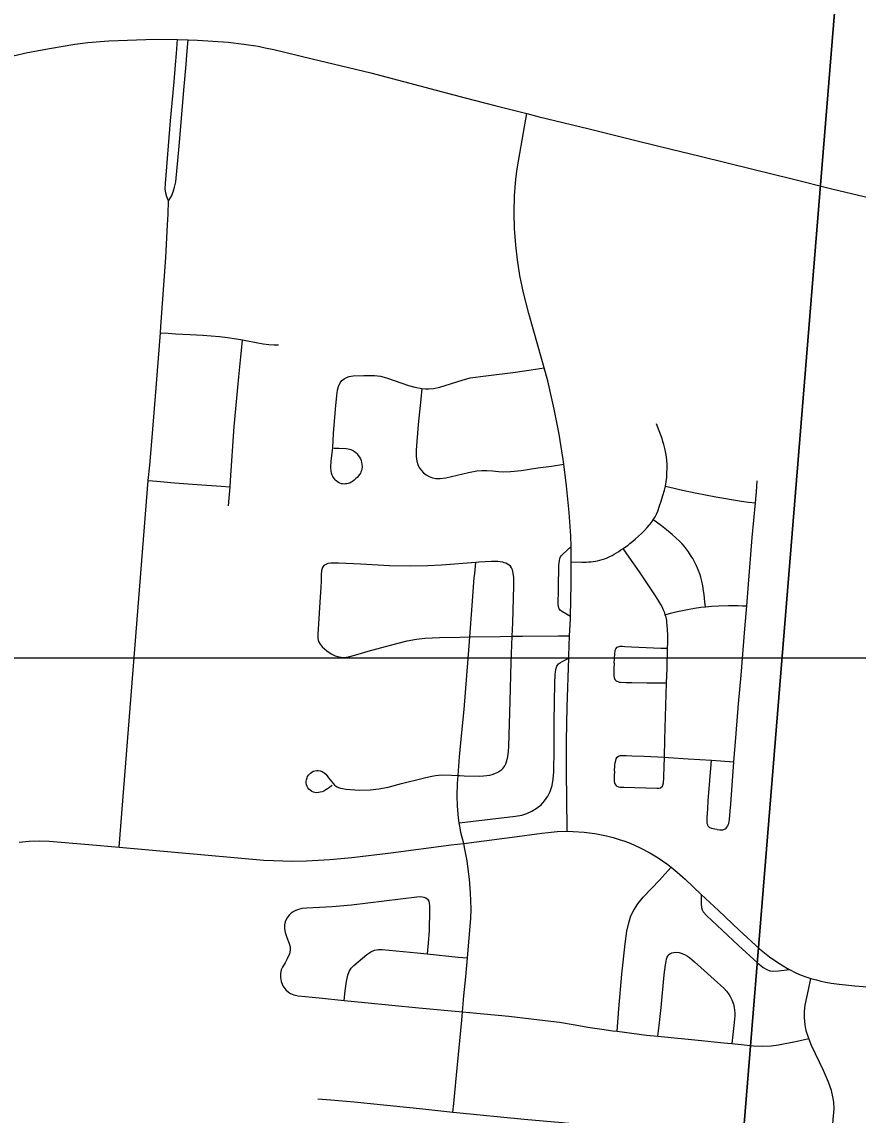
# Model space of a CAD drawing. Extents: x -1.4 to 35.4, y 0 to 22.
# Drawn here: x 25.974 to 26.463, y 13.799 to 14.438 of the extents above; entities that cross this region are included whole.
import ezdxf

# ---------------------------------------------------------------- set-up
doc = ezdxf.new("R2010")
doc.units = 0
for name, color, linetype in [('GM_X_City_Street', 7, 'Continuous'), ('GM_X_County_Road', 7, 'Continuous'), ('GM_X_County_Text', 7, 'Continuous'), ('GM_X_Section', 7, 'Continuous')]:
    doc.layers.add(name, color=color, linetype=linetype)

msp = doc.modelspace()

# ---------------------------------------------------------------- linework, layer by layer
at = {"layer": 'GM_X_City_Street'}
msp.add_line((26.37732, 14.00647), (26.39028, 14.0056), dxfattribs=at)
for points in [[(26.05979, 14.33366), (26.05876, 14.33598), (26.05822, 14.33804), (26.05788, 14.3406), (26.05792, 14.34377), (26.06099, 14.38031), (26.06298, 14.40314), (26.06389, 14.41321), (26.06439, 14.41981), (26.06503, 14.428)], [(26.05979, 14.33366), (26.06143, 14.33639), (26.06252, 14.33892), (26.06334, 14.34152), (26.06396, 14.34474), (26.06603, 14.36562), (26.06887, 14.40038), (26.06999, 14.41341), (26.07051, 14.41899), (26.07132, 14.42777)], [(26.29278, 13.96505), (26.2926, 13.98504), (26.29246, 13.99812), (26.29242, 14.01794), (26.29277, 14.03775), (26.29374, 14.06614), (26.29378, 14.06749), (26.29429, 14.0793), (26.29471, 14.0892), (26.29475, 14.09063), (26.29527, 14.10973), (26.29526, 14.12244), (26.29526, 14.12962), (26.2952, 14.13146), (26.295, 14.13769), (26.294, 14.15145), (26.29247, 14.16697), (26.29081, 14.17954), (26.29044, 14.18241), (26.28808, 14.19719), (26.28519, 14.21187), (26.28145, 14.22827), (26.27941, 14.23606), (26.27813, 14.24093), (26.27042, 14.26778), (26.26734, 14.27973), (26.2652, 14.28997), (26.26372, 14.29908), (26.26277, 14.30764), (26.26205, 14.31746), (26.26183, 14.32667), (26.26208, 14.33651), (26.26283, 14.34631), (26.26369, 14.35237), (26.26807, 14.37801), (26.2692, 14.38463)], [(26.03098, 13.95566), (26.04789, 14.17004), (26.04881, 14.17909), (26.05017, 14.19518), (26.05256, 14.22426), (26.05498, 14.25644), (26.05527, 14.26018), (26.05818, 14.30043), (26.05926, 14.31964), (26.05951, 14.32591), (26.05979, 14.33366)], [(26.05498, 14.25644), (26.05954, 14.25618), (26.06378, 14.25592), (26.07245, 14.25554), (26.07987, 14.2551), (26.08955, 14.25423), (26.09418, 14.25372), (26.09949, 14.25295), (26.10296, 14.25236), (26.10503, 14.25193), (26.1111, 14.2507), (26.11509, 14.25004), (26.11845, 14.24968), (26.12144, 14.2495), (26.12402, 14.24934)], [(26.09485, 14.15519), (26.09579, 14.1663), (26.0961, 14.17005), (26.09823, 14.20168), (26.10024, 14.22454), (26.10092, 14.23062), (26.10205, 14.24246), (26.10239, 14.24617), (26.10296, 14.25236)], [(26.15639, 14.18905), (26.1593, 14.18894), (26.16369, 14.1887), (26.16483, 14.1886), (26.16557, 14.18843), (26.16642, 14.18816), (26.16717, 14.1878), (26.16783, 14.18748), (26.16844, 14.18703), (26.16919, 14.18646), (26.17, 14.18563), (26.17074, 14.18477), (26.17143, 14.18372), (26.17192, 14.18279), (26.17236, 14.18174), (26.17267, 14.18061), (26.17287, 14.17953), (26.17294, 14.17834), (26.17278, 14.1767), (26.1726, 14.17591), (26.1723, 14.17511), (26.17198, 14.1744), (26.17151, 14.17362), (26.17004, 14.17181), (26.16936, 14.17118), (26.16828, 14.1702), (26.16739, 14.16954), (26.16665, 14.16907), (26.16568, 14.16861), (26.16481, 14.16835), (26.16405, 14.16818), (26.16317, 14.16805), (26.16245, 14.16802), (26.16153, 14.16809), (26.16082, 14.16822), (26.15996, 14.16851), (26.15923, 14.16884), (26.15852, 14.1693), (26.15783, 14.16985), (26.15727, 14.17041), (26.15678, 14.17098), (26.15624, 14.17176), (26.15588, 14.17238), (26.15548, 14.17327), (26.15514, 14.17432), (26.15487, 14.17547), (26.15467, 14.1778), (26.15485, 14.18146), (26.15575, 14.18947), (26.15618, 14.19758), (26.15735, 14.2118), (26.15808, 14.21988), (26.15848, 14.22284), (26.15913, 14.22509), (26.16013, 14.22715), (26.16117, 14.22848), (26.16243, 14.22957), (26.16389, 14.2304), (26.16548, 14.23096), (26.1678, 14.23132), (26.17395, 14.23153), (26.17717, 14.2315), (26.18012, 14.23145), (26.18368, 14.23102), (26.18721, 14.23015), (26.20009, 14.22559), (26.2038, 14.22465), (26.20787, 14.22395)], [(26.20787, 14.22395), (26.20997, 14.2237), (26.21204, 14.22374), (26.21462, 14.22396), (26.21838, 14.22474), (26.2315, 14.22874), (26.23623, 14.23002), (26.24537, 14.23138), (26.26266, 14.23336), (26.27439, 14.23525), (26.27941, 14.23606)], [(26.20787, 14.22395), (26.20724, 14.21758), (26.20577, 14.20277), (26.20463, 14.18788), (26.20457, 14.18405), (26.20488, 14.18143), (26.20544, 14.17951), (26.20631, 14.1777), (26.20747, 14.17606), (26.20886, 14.17462), (26.21044, 14.17338), (26.2122, 14.17241), (26.21409, 14.17173), (26.21605, 14.17134), (26.21867, 14.17124), (26.22189, 14.17162), (26.23521, 14.17478), (26.24002, 14.17565), (26.24303, 14.17588), (26.24581, 14.17598), (26.2491, 14.17579), (26.25274, 14.17538), (26.25591, 14.17515), (26.25968, 14.17526), (26.26592, 14.17585), (26.27579, 14.1774), (26.28373, 14.17853), (26.29081, 14.17954)], [(26.3503, 14.16685), (26.3507, 14.16927), (26.35104, 14.17186), (26.3512, 14.17466), (26.35129, 14.17713), (26.35124, 14.17964), (26.35116, 14.18185), (26.35096, 14.18389), (26.35063, 14.18604), (26.35021, 14.18805), (26.3498, 14.18962), (26.34939, 14.19114), (26.34886, 14.19295), (26.34832, 14.19464), (26.34763, 14.19661), (26.34668, 14.19915), (26.34502, 14.20315)], [(26.04789, 14.17004), (26.05288, 14.16964), (26.06333, 14.1688), (26.07645, 14.16779), (26.0905, 14.16671), (26.09579, 14.1663)], [(26.34318, 14.14708), (26.34426, 14.14893), (26.34504, 14.15045), (26.34579, 14.15221), (26.34689, 14.15518), (26.34783, 14.158), (26.34886, 14.1613), (26.34975, 14.16449), (26.3503, 14.16685)], [(26.3503, 14.16685), (26.35535, 14.16557), (26.35852, 14.16484), (26.36769, 14.16293), (26.37969, 14.16063), (26.39483, 14.158), (26.39893, 14.15743), (26.40292, 14.15701)], [(26.40292, 14.15701), (26.40351, 14.16342), (26.40401, 14.16984)], [(26.39781, 14.09674), (26.39859, 14.107), (26.40103, 14.13672), (26.40292, 14.15701)], [(26.32559, 14.13036), (26.32695, 14.13126), (26.32843, 14.13232), (26.32954, 14.13319), (26.33123, 14.13454), (26.33283, 14.13594), (26.3346, 14.13759), (26.33636, 14.13919), (26.33805, 14.14088), (26.33964, 14.14261), (26.34105, 14.14421), (26.3422, 14.1456), (26.34318, 14.14708)], [(26.37366, 14.09627), (26.37342, 14.09887), (26.37315, 14.10129), (26.37289, 14.10352), (26.37259, 14.10564), (26.3721, 14.10849), (26.37155, 14.1112), (26.37091, 14.11355), (26.37035, 14.11546), (26.36947, 14.11786), (26.3685, 14.12018), (26.36752, 14.1222), (26.36631, 14.12448), (26.36504, 14.12649), (26.3638, 14.12841), (26.36271, 14.12988), (26.36148, 14.13142), (26.3601, 14.13298), (26.35844, 14.13465), (26.35634, 14.13662), (26.35428, 14.13846), (26.35083, 14.14127), (26.34794, 14.14354), (26.34512, 14.14568), (26.34318, 14.14708)], [(26.29475, 14.09063), (26.29017, 14.09337), (26.28894, 14.09415), (26.28816, 14.09508), (26.28773, 14.09621), (26.2875, 14.09803), (26.28778, 14.10608), (26.28773, 14.10792), (26.28783, 14.10979), (26.28778, 14.11165), (26.28791, 14.116), (26.28801, 14.11847), (26.28806, 14.12032), (26.28816, 14.12191), (26.28833, 14.1234), (26.28863, 14.12452), (26.28894, 14.12543), (26.28948, 14.12615), (26.29039, 14.12699), (26.2952, 14.13146)], [(26.29526, 14.12244), (26.30134, 14.12243), (26.30398, 14.12242), (26.30533, 14.1225), (26.30659, 14.12261), (26.30809, 14.12275), (26.30944, 14.12295), (26.31067, 14.1232), (26.31203, 14.12353), (26.31331, 14.1239), (26.31471, 14.12435), (26.31589, 14.12476), (26.31709, 14.12525), (26.31812, 14.12575), (26.31922, 14.12632), (26.32038, 14.12697), (26.32173, 14.12776), (26.32305, 14.12863), (26.32432, 14.12949), (26.32559, 14.13036)], [(26.35022, 14.0916), (26.34988, 14.09264), (26.34925, 14.09425), (26.34852, 14.09588), (26.34765, 14.0975), (26.34589, 14.10045), (26.3441, 14.10325), (26.3351, 14.1166), (26.32908, 14.12528), (26.32559, 14.13036)], [(26.22916, 13.99767), (26.22986, 13.9976), (26.2327, 13.99741), (26.24163, 13.99726), (26.24399, 13.99741), (26.24597, 13.99761), (26.24767, 13.99785), (26.24902, 13.99827), (26.25053, 13.99885), (26.25222, 13.99959), (26.25353, 14.00041), (26.25459, 14.00115), (26.2554, 14.00194), (26.2564, 14.00315), (26.25707, 14.0045), (26.25766, 14.00619), (26.25814, 14.0087), (26.25849, 14.01156), (26.25873, 14.01481), (26.25943, 14.0409), (26.26011, 14.06384), (26.26069, 14.07899), (26.261, 14.08679), (26.26164, 14.1085), (26.26157, 14.11332), (26.26124, 14.11593), (26.26088, 14.11781), (26.26039, 14.119), (26.25976, 14.11993), (26.25895, 14.12056), (26.25795, 14.12124), (26.25694, 14.12169), (26.25606, 14.12199), (26.25515, 14.1223), (26.25374, 14.12253), (26.2524, 14.12268), (26.25079, 14.12274), (26.24865, 14.12276), (26.24112, 14.1223), (26.23941, 14.12217), (26.21934, 14.12059), (26.21129, 14.12013), (26.20136, 14.11996), (26.18895, 14.12021), (26.1722, 14.12108), (26.15912, 14.12172), (26.15472, 14.12172), (26.15283, 14.12149), (26.15165, 14.12099), (26.15065, 14.12037)], [(26.22608, 13.80083), (26.22656, 13.80582), (26.22814, 13.82228), (26.23119, 13.8545), (26.23165, 13.85936), (26.23252, 13.86875), (26.2336, 13.87989), (26.23456, 13.89094), (26.23656, 13.91399), (26.23677, 13.91959), (26.23636, 13.92891), (26.23569, 13.93697), (26.23497, 13.94289), (26.23432, 13.9477), (26.23367, 13.95151), (26.23309, 13.95445), (26.23239, 13.95779), (26.23137, 13.96143), (26.23074, 13.96419), (26.23021, 13.96695), (26.22977, 13.9699), (26.22934, 13.97283), (26.2287, 13.97971), (26.22852, 13.98598), (26.22878, 13.99286), (26.22916, 13.99767), (26.22998, 14.00841), (26.23105, 14.02081), (26.23268, 14.03624), (26.23413, 14.05606), (26.23555, 14.07341), (26.23592, 14.07858), (26.23723, 14.09701), (26.23853, 14.11315), (26.23877, 14.11564), (26.23941, 14.12217)], [(26.15065, 14.12037), (26.14975, 14.11914), (26.14919, 14.11739), (26.14906, 14.11491), (26.14908, 14.11127), (26.1489, 14.10777), (26.14846, 14.10192), (26.14703, 14.08025), (26.14702, 14.07777), (26.14754, 14.076), (26.14839, 14.07434), (26.14956, 14.07289), (26.15238, 14.07046), (26.15494, 14.06869), (26.15717, 14.0676), (26.15954, 14.0669), (26.16201, 14.06668), (26.16509, 14.06706), (26.16868, 14.06801), (26.17642, 14.0703), (26.18962, 14.07375), (26.19921, 14.07628), (26.20467, 14.07735), (26.20959, 14.07793), (26.21826, 14.07837), (26.23005, 14.07851), (26.23592, 14.07858), (26.25363, 14.07878), (26.26069, 14.07899), (26.26666, 14.07915), (26.28776, 14.07927), (26.29429, 14.0793)], [(26.35022, 14.0916), (26.35323, 14.09253), (26.35631, 14.09332), (26.35931, 14.09397), (26.36314, 14.09471), (26.36721, 14.09537), (26.37103, 14.09594), (26.37366, 14.09627)], [(26.37366, 14.09627), (26.37732, 14.09656), (26.38159, 14.09677), (26.3871, 14.09693), (26.38997, 14.09698), (26.39277, 14.09698), (26.39532, 14.09689), (26.39781, 14.09674)], [(26.39028, 14.0056), (26.39158, 14.02208), (26.39312, 14.03943), (26.39457, 14.05617), (26.39682, 14.08344), (26.39781, 14.09674)], [(26.35157, 14.07201), (26.35165, 14.0751), (26.35165, 14.0794), (26.35157, 14.08309), (26.3514, 14.08524), (26.35115, 14.08733), (26.35103, 14.08828), (26.35086, 14.08918), (26.35066, 14.09009), (26.35041, 14.09099), (26.35022, 14.0916)], [(26.32032, 14.06331), (26.32068, 14.06872), (26.32084, 14.07022), (26.32099, 14.07095), (26.32129, 14.07169), (26.32203, 14.0726), (26.32318, 14.07305), (26.32392, 14.07313), (26.32527, 14.07313), (26.32663, 14.07305), (26.3305, 14.07288), (26.33901, 14.07244), (26.34768, 14.07211), (26.35157, 14.07201)], [(26.35099, 14.0517), (26.35126, 14.06023), (26.35157, 14.07201)], [(26.22977, 13.9699), (26.23308, 13.97029), (26.26263, 13.97377), (26.2663, 13.97446), (26.26926, 13.97538), (26.27211, 13.97664), (26.27478, 13.97822), (26.27765, 13.98051), (26.27964, 13.9827), (26.28153, 13.98558), (26.28285, 13.98829), (26.28403, 13.99183), (26.28474, 13.99549), (26.28512, 13.99983), (26.28525, 14.0129), (26.2853, 14.02908), (26.28559, 14.05151), (26.28582, 14.05647), (26.2863, 14.05955), (26.28689, 14.06154), (26.28778, 14.06282), (26.28898, 14.06372), (26.29039, 14.06451), (26.29374, 14.06614)], [(26.32032, 14.06331), (26.32019, 14.06012), (26.32011, 14.05654), (26.32015, 14.0558), (26.32027, 14.05498), (26.32048, 14.05432), (26.32081, 14.0537), (26.32126, 14.05317), (26.3218, 14.0528), (26.3224, 14.05249), (26.32319, 14.05226), (26.32398, 14.05213), (26.3273, 14.05198), (26.33071, 14.0519), (26.33937, 14.05183), (26.35099, 14.0517)], [(26.34968, 14.00829), (26.34992, 14.01866), (26.35099, 14.0517)], [(26.32058, 14.00022), (26.32081, 14.00351), (26.32099, 14.00507), (26.32127, 14.00644), (26.32153, 14.00729), (26.32214, 14.00828), (26.32288, 14.00885), (26.32395, 14.00923), (26.32572, 14.00926), (26.32731, 14.00923), (26.33073, 14.00914), (26.33782, 14.00891), (26.34968, 14.00829)], [(26.34852, 13.99137), (26.34881, 13.99198), (26.34914, 13.99326), (26.34926, 13.99412), (26.34939, 13.99552), (26.34943, 13.997), (26.34968, 14.00829)], [(26.34968, 14.00829), (26.35216, 14.00813), (26.36356, 14.00741), (26.37732, 14.00647)], [(26.38053, 13.96595), (26.37911, 13.96613), (26.37812, 13.96634), (26.37738, 13.96656), (26.37632, 13.96706), (26.37577, 13.96749), (26.37533, 13.968), (26.37502, 13.96866), (26.3748, 13.96948), (26.37468, 13.97034), (26.37463, 13.97166), (26.37473, 13.97299), (26.37506, 13.97813), (26.37538, 13.9828), (26.37732, 14.00647)], [(26.1554, 13.99199), (26.15477, 13.9914), (26.15384, 13.99058), (26.15281, 13.98982), (26.15178, 13.98912), (26.15053, 13.98841), (26.14955, 13.9881), (26.14835, 13.98776), (26.14748, 13.98766), (26.1465, 13.98755), (26.14537, 13.98765), (26.14445, 13.98787), (26.14351, 13.98823), (26.1425, 13.98896), (26.1419, 13.98955), (26.14129, 13.99037), (26.14087, 13.99118), (26.14053, 13.99208), (26.14033, 13.99329), (26.14033, 13.99422), (26.14044, 13.99515), (26.14075, 13.99623), (26.14106, 13.99692), (26.14152, 13.99775), (26.14212, 13.99844), (26.14277, 13.99905), (26.14356, 13.99961), (26.1444, 14.00003), (26.14528, 14.00033), (26.14651, 14.00051), (26.14733, 14.00046), (26.14836, 14.00035), (26.14952, 13.99994), (26.15075, 13.99916), (26.15167, 13.9984), (26.15254, 13.99743), (26.15336, 13.9963), (26.15421, 13.99509), (26.15613, 13.99264), (26.15677, 13.99199), (26.15743, 13.9915), (26.1583, 13.99096), (26.1592, 13.99061), (26.16036, 13.99025), (26.16159, 13.98993), (26.16345, 13.9896), (26.1659, 13.98934), (26.17149, 13.98907), (26.1777, 13.98924), (26.18265, 13.98975), (26.18815, 13.99075), (26.19595, 13.99283), (26.20859, 13.99608), (26.21269, 13.9971), (26.21587, 13.9976), (26.21944, 13.99798), (26.22523, 13.99779), (26.22916, 13.99767)], [(26.32058, 14.00022), (26.32041, 13.99716), (26.32032, 13.9942), (26.32045, 13.99338), (26.32066, 13.99272), (26.32124, 13.99189), (26.32198, 13.9913), (26.3229, 13.99095), (26.32357, 13.99083), (26.32428, 13.99079), (26.32596, 13.99071), (26.34519, 13.99009), (26.34642, 13.99012), (26.34733, 13.99038), (26.34852, 13.99137)], [(26.38053, 13.96595), (26.38208, 13.96582), (26.38302, 13.96579), (26.38392, 13.96582), (26.38454, 13.96599), (26.38519, 13.96634), (26.38579, 13.96685), (26.38626, 13.96739), (26.38674, 13.9681), (26.38705, 13.96874), (26.38729, 13.96947), (26.38754, 13.97063), (26.38775, 13.97194), (26.38821, 13.97681), (26.38854, 13.98084), (26.39028, 14.0056)], [(25.97248, 13.95858), (25.97832, 13.95922), (25.98419, 13.9594), (25.99006, 13.95914), (26.01313, 13.95718), (26.03098, 13.95566), (26.11545, 13.94808), (26.13231, 13.94759), (26.14037, 13.9477), (26.15399, 13.94841), (26.16696, 13.94964), (26.18979, 13.95241), (26.22495, 13.95699), (26.23239, 13.95779), (26.23976, 13.9588), (26.26072, 13.9616), (26.278, 13.96382), (26.28172, 13.96424), (26.28706, 13.96479), (26.29278, 13.96505), (26.29641, 13.96482), (26.30272, 13.96446), (26.309, 13.96363), (26.31584, 13.96228), (26.3198, 13.96126), (26.32334, 13.96023), (26.32656, 13.95912), (26.32974, 13.95793), (26.33553, 13.95536), (26.34115, 13.95241), (26.34602, 13.94944), (26.35172, 13.94546), (26.35365, 13.94394), (26.35718, 13.94115), (26.36186, 13.93695), (26.37124, 13.92807), (26.38129, 13.91856), (26.3935, 13.90707), (26.40536, 13.89624), (26.41106, 13.89161), (26.41654, 13.88777), (26.42176, 13.88465), (26.42286, 13.8841), (26.42661, 13.88223), (26.42962, 13.88091), (26.43303, 13.87971), (26.43536, 13.87898), (26.43599, 13.87878), (26.43867, 13.87805), (26.44125, 13.87734), (26.44414, 13.87674), (26.44728, 13.87615), (26.45195, 13.87556), (26.461, 13.87467), (26.47834, 13.8733)], [(26.32199, 13.84802), (26.32309, 13.86125), (26.32486, 13.88133), (26.32675, 13.89924), (26.32772, 13.90664), (26.32882, 13.91148), (26.33015, 13.9156), (26.33186, 13.91894), (26.33419, 13.9226), (26.33732, 13.92645), (26.34676, 13.93635), (26.34842, 13.93819), (26.35365, 13.94394)], [(26.13394, 13.91862), (26.13542, 13.91922), (26.138, 13.91993), (26.1406, 13.92026), (26.15552, 13.92091), (26.1667, 13.92193), (26.205, 13.92667), (26.20735, 13.92676), (26.20902, 13.92651), (26.21024, 13.92608), (26.21122, 13.92519), (26.21192, 13.92404), (26.2122, 13.92287), (26.21229, 13.92145), (26.21243, 13.91878), (26.21207, 13.90701), (26.2115, 13.89957), (26.21102, 13.89327)], [(26.37124, 13.92807), (26.3712, 13.92254), (26.37142, 13.92035), (26.37172, 13.91899), (26.37234, 13.91796), (26.37438, 13.91566), (26.37753, 13.91267), (26.38349, 13.9072), (26.39307, 13.89821), (26.40405, 13.88802), (26.40748, 13.88531), (26.40961, 13.88406), (26.41134, 13.8834), (26.41318, 13.88317), (26.41633, 13.88345), (26.42286, 13.8841)], [(26.13394, 13.91862), (26.13256, 13.91788), (26.13143, 13.91711), (26.13021, 13.91595), (26.1289, 13.91408), (26.12798, 13.91197), (26.12762, 13.9103), (26.12754, 13.90802), (26.12791, 13.90573), (26.1289, 13.90295), (26.13038, 13.89944), (26.13086, 13.89747), (26.13091, 13.8954), (26.1305, 13.89336), (26.12921, 13.89038), (26.12795, 13.88811), (26.12636, 13.88555), (26.1257, 13.88399), (26.12526, 13.88174), (26.12516, 13.87943), (26.12557, 13.87719), (26.12669, 13.87451), (26.1277, 13.87312), (26.12838, 13.87228), (26.12989, 13.87095), (26.13118, 13.87018), (26.1331, 13.86934), (26.13557, 13.86883), (26.14791, 13.86752), (26.16241, 13.86603), (26.17449, 13.86479), (26.20605, 13.86173), (26.23165, 13.85936), (26.23576, 13.85898), (26.25868, 13.85685), (26.27659, 13.85476), (26.28834, 13.85339), (26.29756, 13.85183), (26.30489, 13.85053), (26.31303, 13.8493), (26.31962, 13.84832), (26.32199, 13.84802), (26.33929, 13.84585), (26.34589, 13.84518), (26.37145, 13.84257), (26.37888, 13.84182), (26.38444, 13.84129), (26.38919, 13.8408), (26.4017, 13.83949), (26.40723, 13.83926), (26.41211, 13.83945), (26.41633, 13.84001), (26.42726, 13.84232), (26.43408, 13.84375)], [(26.16241, 13.86603), (26.1631, 13.87175), (26.16376, 13.87723), (26.16452, 13.88075), (26.16534, 13.88292), (26.16654, 13.88485), (26.16812, 13.88654), (26.17569, 13.89285), (26.17813, 13.89451), (26.18023, 13.89543), (26.18245, 13.89588), (26.18477, 13.89584), (26.20513, 13.89386), (26.21102, 13.89327), (26.2292, 13.89146), (26.23456, 13.89094)], [(26.34589, 13.84518), (26.3467, 13.8514), (26.34781, 13.8619), (26.34961, 13.8811), (26.35035, 13.88683), (26.35066, 13.88877), (26.35102, 13.89045), (26.3513, 13.8913), (26.35168, 13.89202), (26.3521, 13.89274), (26.35288, 13.89338), (26.35398, 13.89392), (26.35519, 13.89418), (26.35662, 13.89424), (26.35825, 13.894), (26.35999, 13.89346), (26.36179, 13.89269), (26.36318, 13.89189), (26.36446, 13.89109), (26.36734, 13.88872), (26.371, 13.88533), (26.37887, 13.87825), (26.38438, 13.87321), (26.38594, 13.87154), (26.38724, 13.86995), (26.38817, 13.86841), (26.3892, 13.86648), (26.39012, 13.86381), (26.39052, 13.862), (26.39086, 13.85891), (26.39088, 13.85715), (26.39076, 13.85518), (26.38974, 13.8459), (26.38919, 13.8408)], [(26.4392, 13.68762), (26.44024, 13.69875), (26.44062, 13.70308), (26.44321, 13.73276), (26.44623, 13.76616), (26.44688, 13.77422), (26.44716, 13.77874), (26.44753, 13.78476), (26.44847, 13.79649), (26.44888, 13.80277), (26.44872, 13.80658), (26.44826, 13.80973), (26.44736, 13.81343), (26.44568, 13.81819), (26.44271, 13.82509), (26.43575, 13.83966), (26.43408, 13.84375), (26.43265, 13.84825), (26.43193, 13.85181), (26.43152, 13.85603), (26.43155, 13.85966), (26.43198, 13.86326), (26.43393, 13.87236), (26.43536, 13.87898)], [(26.14706, 13.80852), (26.15473, 13.80792), (26.16831, 13.8067), (26.20845, 13.80272), (26.22608, 13.80083), (26.2282, 13.8006), (26.26775, 13.79667), (26.29001, 13.7946), (26.3209, 13.79165), (26.34189, 13.78948), (26.37587, 13.786), (26.39934, 13.78368), (26.44071, 13.77941), (26.44716, 13.77874)]]:
    msp.add_lwpolyline(points, dxfattribs=at)
at = {"layer": 'GM_X_County_Road'}
for points in [[(25.88977, 14.39421), (25.89361, 14.39556), (25.91724, 14.40306), (25.94212, 14.4108), (25.95637, 14.41505), (25.96892, 14.41839), (25.97736, 14.42031), (25.99135, 14.42294), (26.00493, 14.42515), (26.01265, 14.42611), (26.02484, 14.42721), (26.05192, 14.4282), (26.06503, 14.428)], [(26.06503, 14.428), (26.07132, 14.42777), (26.07667, 14.42757), (26.09455, 14.4263), (26.10376, 14.42523), (26.11224, 14.42399), (26.11625, 14.42314)], [(26.11625, 14.42314), (26.12126, 14.42209), (26.14371, 14.41669), (26.17809, 14.40841), (26.21633, 14.39824), (26.23316, 14.39378), (26.25064, 14.38939), (26.2692, 14.38463)], [(26.2692, 14.38463), (26.27651, 14.38276), (26.3049, 14.37586), (26.33383, 14.36871), (26.35375, 14.36385), (26.37062, 14.35964), (26.4014, 14.35213), (26.42369, 14.34665), (26.44839, 14.34038), (26.46658, 14.33622), (26.48652, 14.33147), (26.50468, 14.3273), (26.52765, 14.3219), (26.54953, 14.31645)]]:
    msp.add_lwpolyline(points, dxfattribs=at)
at = {"layer": 'GM_X_County_Text'}
msp.add_lwpolyline([(24.48967, 15.27515), (24.48967, 14.06648), (28.48645, 14.06648)], dxfattribs=at)
at = {"layer": 'GM_X_Section'}
for points in [[(26.47381, 14.7481), (26.39247, 13.74598), (25.40277, 13.84491), (25.49799, 14.83922)], [(27.48098, 14.67461), (27.3811, 13.65162), (26.39247, 13.74598), (26.47381, 14.7481)]]:
    msp.add_lwpolyline(points, close=True, dxfattribs=at)

doc.saveas('drawing.dxf')
